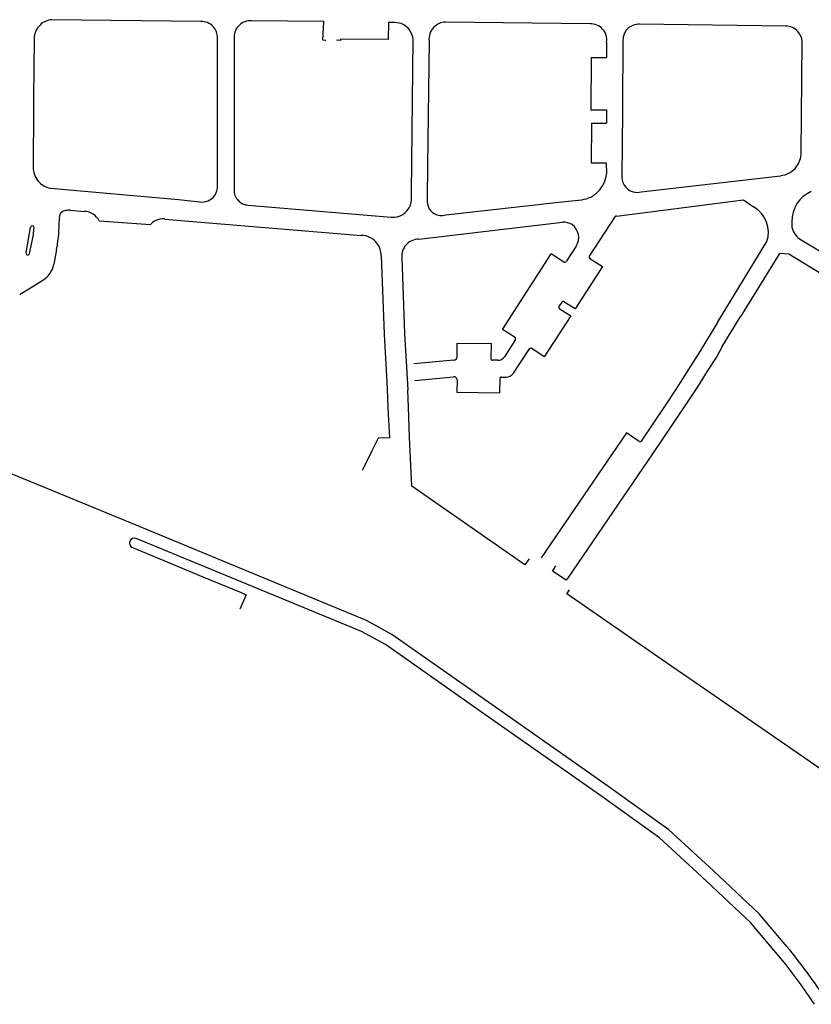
# Model space of a CAD drawing. Extents: x 148869 to 161638, y 453607 to 469810.
# Tile 920 of 1056: x 159125.43 to 159127.79, y 459856.59 to 459859.52. Entities that reach past the tile are written whole.
import ezdxf

# ---------------------------------------------------------------- set-up
doc = ezdxf.new("R2010")
doc.units = 0
doc.layers.add('LKI_V01_KANTRIJWEG', color=252, linetype='CONTINUOUS')

msp = doc.modelspace()

# ---------------------------------------------------------------- linework, layer by layer
at = {"layer": 'LKI_V01_KANTRIJWEG'}
for p, q in [((159125.968, 459859.5163), (159125.524, 459859.5217)), ((159125.968, 459859.5163), (159125.524, 459859.5217)), ((159126.3359, 459859.5167), (159126.1187, 459859.5182)), ((159126.3359, 459859.5167), (159126.1187, 459859.5182)), ((159126.3326, 459859.4602), (159126.3359, 459859.5167)), ((159126.3326, 459859.4602), (159126.3359, 459859.5167)), ((159126.5481, 459859.5132), (159126.5284, 459859.5137)), ((159126.5481, 459859.5132), (159126.5284, 459859.5137)), ((159127.1298, 459859.5093), (159126.6979, 459859.5147)), ((159127.1298, 459859.5093), (159126.6979, 459859.5147)), ((159127.7132, 459859.5026), (159127.2771, 459859.508)), ((159127.7132, 459859.5026), (159127.2771, 459859.508)), ((159125.471, 459859.4657), (159125.4694, 459859.2866)), ((159125.471, 459859.4657), (159125.4694, 459859.2866)), ((159126.0183, 459859.0273), (159126.0184, 459859.4665)), ((159126.0183, 459859.0273), (159126.0184, 459859.4665)), ((159126.0676, 459859.4692), (159126.0675, 459859.0149)), ((159126.0676, 459859.4692), (159126.0675, 459859.0149)), ((159126.3398, 459859.4599), (159126.3326, 459859.4602)), ((159126.3398, 459859.4599), (159126.3326, 459859.4602)), ((159126.5973, 459859.0065), (159126.6016, 459859.4625)), ((159126.5973, 459859.0065), (159126.6016, 459859.4625)), ((159126.6494, 459859.4576), (159126.6467, 459859.2357)), ((159126.6494, 459859.4576), (159126.6467, 459859.2357)), ((159127.1789, 459859.4551), (159127.1791, 459859.416)), ((159127.1789, 459859.4551), (159127.1791, 459859.416)), ((159127.2277, 459859.4611), (159127.2262, 459859.2623)), ((159127.2277, 459859.4611), (159127.2262, 459859.2623)), ((159127.7593, 459859.1238), (159127.7623, 459859.4564)), ((159127.7593, 459859.1238), (159127.7623, 459859.4564)), ((159127.1791, 459859.416), (159127.1791, 459859.4092)), ((159127.1791, 459859.416), (159127.1791, 459859.4092)), ((159127.1329, 459859.4094), (159127.1324, 459859.2531)), ((159127.1329, 459859.4094), (159127.1324, 459859.2531)), ((159127.1329, 459859.4094), (159127.1791, 459859.4092)), ((159127.1329, 459859.4094), (159127.1791, 459859.4092)), ((159125.4694, 459859.2866), (159125.4693, 459859.2582)), ((159125.4694, 459859.2866), (159125.4693, 459859.2582)), ((159125.4693, 459859.2582), (159125.4682, 459859.0823)), ((159125.4693, 459859.2582), (159125.4682, 459859.0823)), ((159127.1324, 459859.2531), (159127.1782, 459859.2528)), ((159127.1324, 459859.2531), (159127.1782, 459859.2528)), ((159127.1782, 459859.2528), (159127.1783, 459859.2184)), ((159127.1782, 459859.2528), (159127.1783, 459859.2184)), ((159127.2261, 459859.248), (159127.2246, 459859.0528)), ((159127.2261, 459859.248), (159127.2246, 459859.0528)), ((159127.2262, 459859.2623), (159127.2261, 459859.248)), ((159127.2262, 459859.2623), (159127.2261, 459859.248)), ((159126.6467, 459859.2357), (159126.645, 459859.087)), ((159126.6467, 459859.2357), (159126.645, 459859.087)), ((159127.134, 459859.2127), (159127.1783, 459859.2129)), ((159127.134, 459859.2127), (159127.1783, 459859.2129)), ((159127.1783, 459859.2184), (159127.1783, 459859.2129)), ((159127.1783, 459859.2184), (159127.1783, 459859.2129)), ((159127.1368, 459859.0948), (159127.1781, 459859.095)), ((159127.1368, 459859.0948), (159127.1781, 459859.095)), ((159127.1781, 459859.095), (159127.1783, 459859.0616)), ((159127.1781, 459859.095), (159127.1783, 459859.0616)), ((159126.645, 459859.087), (159126.6438, 459858.9884)), ((159126.645, 459859.087), (159126.6438, 459858.9884)), ((159127.2826, 459859.0081), (159127.6975, 459859.0565)), ((159127.2826, 459859.0081), (159127.6975, 459859.0565)), ((159126.5971, 459858.9888), (159126.5973, 459859.0065)), ((159126.5971, 459858.9888), (159126.5973, 459859.0065)), ((159126.597, 459858.9871), (159126.5971, 459858.9888)), ((159126.597, 459858.9871), (159126.5971, 459858.9888)), ((159126.6438, 459858.9884), (159126.6439, 459858.9774)), ((159126.6438, 459858.9884), (159126.6439, 459858.9774)), ((159126.6992, 459858.9396), (159127.0453, 459858.9781)), ((159126.6992, 459858.9396), (159127.0453, 459858.9781)), ((159127.0453, 459858.9781), (159127.1055, 459858.9848)), ((159127.0453, 459858.9781), (159127.1055, 459858.9848)), ((159127.2081, 459858.9363), (159127.587, 459858.9843)), ((159127.2081, 459858.9363), (159127.587, 459858.9843)), ((159127.587, 459858.9843), (159127.6073, 459858.9708)), ((159127.587, 459858.9843), (159127.6073, 459858.9708)), ((159125.5783, 459858.9534), (159125.6215, 459858.95)), ((159125.5783, 459858.9534), (159125.6215, 459858.95)), ((159126.1099, 459858.9686), (159126.1325, 459858.9667)), ((159126.1099, 459858.9686), (159126.1325, 459858.9667)), ((159126.1325, 459858.9667), (159126.5361, 459858.9328)), ((159126.1325, 459858.9667), (159126.5361, 459858.9328)), ((159127.6073, 459858.9708), (159127.6193, 459858.9622)), ((159127.6073, 459858.9708), (159127.6193, 459858.9622)), ((159125.5451, 459858.8875), (159125.5465, 459858.9304)), ((159125.5451, 459858.8875), (159125.5465, 459858.9304)), ((159125.6653, 459858.9216), (159125.8185, 459858.9109)), ((159125.6653, 459858.9216), (159125.8185, 459858.9109)), ((159125.8607, 459858.9274), (159126.4473, 459858.8785)), ((159125.8607, 459858.9274), (159126.4473, 459858.8785)), ((159126.6184, 459858.8676), (159127.0476, 459858.9178)), ((159126.6184, 459858.8676), (159127.0476, 459858.9178)), ((159127.2037, 459858.9336), (159127.1273, 459858.8163)), ((159127.2037, 459858.9336), (159127.1273, 459858.8163)), ((159127.7314, 459858.9195), (159127.7313, 459858.9097)), ((159127.7314, 459858.9195), (159127.7313, 459858.9097)), ((159125.4473, 459858.8274), (159125.4601, 459858.902)), ((159125.4473, 459858.8274), (159125.4601, 459858.902)), ((159127.51, 459858.6189), (159127.6573, 459858.8599)), ((159127.51, 459858.6189), (159127.6573, 459858.8599)), ((159127.7549, 459858.8681), (159127.8732, 459858.796)), ((159127.7549, 459858.8681), (159127.8732, 459858.796)), ((159125.5383, 459858.836), (159125.53, 459858.7926)), ((159125.5383, 459858.836), (159125.53, 459858.7926)), ((159127.0878, 459858.8459), (159127.0585, 459858.8002)), ((159127.0878, 459858.8459), (159127.0585, 459858.8002)), ((159126.5066, 459858.8178), (159126.5152, 459858.5843)), ((159126.5066, 459858.8178), (159126.5152, 459858.5843)), ((159126.5683, 459858.812), (159126.5765, 459858.5864)), ((159126.5683, 459858.812), (159126.5765, 459858.5864)), ((159127.0517, 459858.799), (159127.0137, 459858.8231)), ((159127.0517, 459858.799), (159127.0137, 459858.8231)), ((159127.6946, 459858.8241), (159127.5778, 459858.6344)), ((159127.6946, 459858.8241), (159127.5778, 459858.6344)), ((159125.4343, 459858.7063), (159125.4969, 459858.7446)), ((159125.4343, 459858.7063), (159125.4969, 459858.7446)), ((159127.0453, 459858.6794), (159127.0367, 459858.6665)), ((159127.0453, 459858.6794), (159127.0367, 459858.6665)), ((159127.5239, 459858.5468), (159127.5778, 459858.6344)), ((159127.5239, 459858.5468), (159127.5778, 459858.6344)), ((159127.51, 459858.6189), (159127.4802, 459858.5701)), ((159127.51, 459858.6189), (159127.4802, 459858.5701)), ((159126.5152, 459858.5843), (159126.5242, 459858.4221)), ((159126.5152, 459858.5843), (159126.5242, 459858.4221)), ((159126.5765, 459858.5864), (159126.5857, 459858.4177)), ((159126.5765, 459858.5864), (159126.5857, 459858.4177)), ((159126.9072, 459858.5676), (159126.8745, 459858.5169)), ((159126.9072, 459858.5676), (159126.8745, 459858.5169)), ((159126.9013, 459858.4677), (159126.9487, 459858.5398)), ((159126.9013, 459858.4677), (159126.9487, 459858.5398)), ((159126.7235, 459858.5065), (159126.6038, 459858.4957)), ((159126.7235, 459858.5065), (159126.6038, 459858.4957)), ((159126.8541, 459858.5061), (159126.8386, 459858.5062)), ((159126.8541, 459858.5061), (159126.8386, 459858.5062)), ((159126.6067, 459858.446), (159126.7221, 459858.4568)), ((159126.6067, 459858.446), (159126.7221, 459858.4568)), ((159126.86, 459858.4515), (159126.8593, 459858.4091)), ((159126.86, 459858.4515), (159126.8593, 459858.4091)), ((159126.8646, 459858.4561), (159126.878, 459858.4558)), ((159126.8646, 459858.4561), (159126.878, 459858.4558)), ((159126.9479, 459857.914), (159126.9355, 459857.8962)), ((159126.9479, 459857.914), (159126.9355, 459857.8962))]:
    msp.add_line(p, q, dxfattribs=at)
for points in [[(159126.5284, 459859.5137), (159126.5275, 459859.4625), (159126.3848, 459859.4638), (159126.3848, 459859.4598), (159126.3728, 459859.4603)], [(159126.5284, 459859.5137), (159126.5275, 459859.4625), (159126.3848, 459859.4638), (159126.3848, 459859.4598), (159126.3728, 459859.4603)], [(159126.341, 459859.4601), (159126.3398, 459859.4599), (159126.3326, 459859.4602)], [(159126.341, 459859.4601), (159126.3398, 459859.4599), (159126.3326, 459859.4602)], [(159127.134, 459859.2127), (159127.1328, 459859.0953), (159127.1368, 459859.0948)], [(159127.134, 459859.2127), (159127.1328, 459859.0953), (159127.1368, 459859.0948)], [(159125.5196, 459859.0196), (159125.9015, 459858.9856), (159125.9657, 459858.9782)], [(159125.5196, 459859.0196), (159125.9015, 459858.9856), (159125.9657, 459858.9782)], [(159126.9061, 459858.5736), (159126.8682, 459858.5982), (159127.0137, 459858.8231)], [(159126.9061, 459858.5736), (159126.8682, 459858.5982), (159127.0137, 459858.8231)], [(159127.1289, 459858.81), (159127.1671, 459858.7855), (159127.0851, 459858.6593), (159127.0519, 459858.6808)], [(159127.1289, 459858.81), (159127.1671, 459858.7855), (159127.0851, 459858.6593), (159127.0519, 459858.6808)], [(159128.1073, 459858.5877), (159127.7223, 459858.823), (159127.6946, 459858.8241)], [(159128.1073, 459858.5877), (159127.7223, 459858.823), (159127.6946, 459858.8241)], [(159127.0377, 459858.6605), (159127.0718, 459858.6382), (159126.9929, 459858.5164), (159126.9555, 459858.5414)], [(159127.0377, 459858.6605), (159127.0718, 459858.6382), (159126.9929, 459858.5164), (159126.9555, 459858.5414)], [(159127.4802, 459858.5701), (159127.4592, 459858.5351), (159127.4246, 459858.4807), (159127.3869, 459858.4212), (159127.354, 459858.3714), (159127.2826, 459858.2654)], [(159127.4802, 459858.5701), (159127.4592, 459858.5351), (159127.4246, 459858.4807), (159127.3869, 459858.4212), (159127.354, 459858.3714), (159127.2826, 459858.2654)], [(159126.7333, 459858.5167), (159126.7335, 459858.5569), (159126.8343, 459858.5559), (159126.8338, 459858.5109)], [(159126.7333, 459858.5167), (159126.7335, 459858.5569), (159126.8343, 459858.5559), (159126.8338, 459858.5109)], [(159127.5239, 459858.5468), (159127.5076, 459858.5177), (159127.4789, 459858.4734), (159127.4498, 459858.4273), (159127.4224, 459858.3855), (159127.3779, 459858.3185), (159127.3164, 459858.2272), (159127.0639, 459857.8587)], [(159127.5239, 459858.5468), (159127.5076, 459858.5177), (159127.4789, 459858.4734), (159127.4498, 459858.4273), (159127.4224, 459858.3855), (159127.3779, 459858.3185), (159127.3164, 459858.2272), (159127.0639, 459857.8587)], [(159126.7328, 459858.4479), (159126.7325, 459858.4108), (159126.8593, 459858.4091)], [(159126.7328, 459858.4479), (159126.7325, 459858.4108), (159126.8593, 459858.4091)], [(159126.5242, 459858.4221), (159126.5266, 459858.3643), (159126.5313, 459858.2745), (159126.4978, 459858.2738), (159126.4801, 459858.2385), (159126.4573, 459858.1934), (159126.4495, 459858.1779)], [(159126.5242, 459858.4221), (159126.5266, 459858.3643), (159126.5313, 459858.2745), (159126.4978, 459858.2738), (159126.4801, 459858.2385), (159126.4573, 459858.1934), (159126.4495, 459858.1779)], [(159126.9355, 459857.8962), (159126.5981, 459858.1307), (159126.5915, 459858.2765), (159126.5877, 459858.3649), (159126.5857, 459858.4177)], [(159126.9355, 459857.8962), (159126.5981, 459858.1307), (159126.5915, 459858.2765), (159126.5877, 459858.3649), (159126.5857, 459858.4177)], [(159127.2761, 459858.2635), (159127.2387, 459858.29), (159126.9836, 459857.917)], [(159127.2761, 459858.2635), (159127.2387, 459858.29), (159126.9836, 459857.917)], [(159127.7169, 459856.7586), (159127.6345, 459856.8556), (159127.4983, 459856.9842), (159127.3646, 459857.1059), (159127.1785, 459857.2395), (159126.8278, 459857.486), (159126.5385, 459857.6886), (159126.4628, 459857.7302), (159126.1403, 459857.8636), (159125.7757, 459858.0143), (159125.2649, 459858.2239), (159125.2441, 459858.233)], [(159127.7169, 459856.7586), (159127.6345, 459856.8556), (159127.4983, 459856.9842), (159127.3646, 459857.1059), (159127.1785, 459857.2395), (159126.8278, 459857.486), (159126.5385, 459857.6886), (159126.4628, 459857.7302), (159126.1403, 459857.8636), (159125.7757, 459858.0143), (159125.2649, 459858.2239), (159125.2441, 459858.233)], [(159127.7051, 459856.7155), (159127.6085, 459856.8302), (159127.4624, 459856.9669), (159127.337, 459857.0819), (159127.158, 459857.21), (159126.8055, 459857.4573), (159126.519, 459857.6582), (159126.4475, 459857.6976), (159126.1229, 459857.8319), (159125.776, 459857.975)], [(159127.7051, 459856.7155), (159127.6085, 459856.8302), (159127.4624, 459856.9669), (159127.337, 459857.0819), (159127.158, 459857.21), (159126.8055, 459857.4573), (159126.519, 459857.6582), (159126.4475, 459857.6976), (159126.1229, 459857.8319), (159125.776, 459857.975)], [(159125.7642, 459857.9474), (159125.8586, 459857.9087), (159125.974, 459857.8608), (159126.0892, 459857.8133), (159126.1042, 459857.8071), (159126.0846, 459857.7639)], [(159125.7642, 459857.9474), (159125.8586, 459857.9087), (159125.974, 459857.8608), (159126.0892, 459857.8133), (159126.1042, 459857.8071), (159126.0846, 459857.7639)], [(159127.0639, 459857.8587), (159127.0583, 459857.8506), (159127.0179, 459857.8778), (159127.0278, 459857.8931)], [(159127.0639, 459857.8587), (159127.0583, 459857.8506), (159127.0179, 459857.8778), (159127.0278, 459857.8931)], [(159128.0307, 459857.1883), (159128.0084, 459857.156), (159127.4877, 459857.5142), (159127.3576, 459857.6041), (159127.0604, 459857.8098), (159127.0684, 459857.8219)], [(159128.0307, 459857.1883), (159128.0084, 459857.156), (159127.4877, 459857.5142), (159127.3576, 459857.6041), (159127.0604, 459857.8098), (159127.0684, 459857.8219)]]:
    msp.add_lwpolyline(points, dxfattribs=at)
for centre, radius, start, end in [((159125.5289, 459859.4638), 0.0579, 133.8414, 178.207), ((159125.5289, 459859.4638), 0.0579, 133.8414, 178.207), ((159125.5292, 459859.4635), 0.0584, 95.1268, 133.8469), ((159125.5292, 459859.4635), 0.0584, 95.1268, 133.8469), ((159125.9698, 459859.4676), 0.0488, 43.9484, 92.0472), ((159125.9698, 459859.4676), 0.0488, 43.9484, 92.0472), ((159125.9698, 459859.4678), 0.0486, 358.5055, 43.8465), ((159125.9698, 459859.4678), 0.0486, 358.5055, 43.8465), ((159126.1159, 459859.47), 0.0482, 130.6799, 181.0465), ((159126.1159, 459859.47), 0.0482, 130.6799, 181.0465), ((159126.1159, 459859.4699), 0.0484, 86.7321, 130.6289), ((159126.1159, 459859.4699), 0.0484, 86.7321, 130.6289), ((159126.5478, 459859.4593), 0.0539, 36.5472, 89.6846), ((159126.5478, 459859.4593), 0.0539, 36.5472, 89.6846), ((159126.7008, 459859.4629), 0.0518, 93.1725, 135.7205), ((159126.7008, 459859.4629), 0.0518, 93.1725, 135.7205), ((159127.1317, 459859.4617), 0.0477, 41.883, 92.3457), ((159127.1317, 459859.4617), 0.0477, 41.883, 92.3457), ((159127.2744, 459859.4612), 0.0468, 86.6204, 131.4465), ((159127.2744, 459859.4612), 0.0468, 86.6204, 131.4465), ((159127.7129, 459859.453), 0.0496, 42.1573, 89.6059), ((159127.7129, 459859.453), 0.0496, 42.1573, 89.6059), ((159126.5472, 459859.4591), 0.0545, 3.606, 36.3952), ((159126.5472, 459859.4591), 0.0545, 3.606, 36.3952), ((159126.7008, 459859.4631), 0.0517, 135.882, 186.0829), ((159126.7008, 459859.4631), 0.0517, 135.882, 186.0829), ((159127.1317, 459859.4617), 0.0477, 352.0116, 41.8244), ((159127.1317, 459859.4617), 0.0477, 352.0116, 41.8244), ((159127.2741, 459859.4616), 0.0464, 131.4308, 180.605), ((159127.2741, 459859.4616), 0.0464, 131.4308, 180.605), ((159127.7128, 459859.4531), 0.0496, 3.7702, 41.9639), ((159127.7128, 459859.4531), 0.0496, 3.7702, 41.9639), ((159127.6905, 459859.1249), 0.0688, 323.2106, 359.0287), ((159127.6905, 459859.1249), 0.0688, 323.2106, 359.0287), ((159125.531, 459859.0813), 0.0628, 179.062, 221.2122), ((159125.531, 459859.0813), 0.0628, 179.062, 221.2122), ((159127.0932, 459859.0693), 0.0854, 315.0818, 354.7913), ((159127.0932, 459859.0693), 0.0854, 315.0818, 354.7913), ((159127.6907, 459859.1247), 0.0685, 275.6503, 323.2763), ((159127.6907, 459859.1247), 0.0685, 275.6503, 323.2763), ((159125.531, 459859.0814), 0.0629, 221.2582, 259.5208), ((159125.531, 459859.0814), 0.0629, 221.2582, 259.5208), ((159127.2711, 459859.0532), 0.0464, 180.4955, 222.3701), ((159127.2711, 459859.0532), 0.0464, 180.4955, 222.3701), ((159125.972, 459859.0242), 0.0463, 323.7546, 3.8189), ((159125.972, 459859.0242), 0.0463, 323.7546, 3.8189), ((159126.1125, 459859.0136), 0.045, 178.3681, 222.9131), ((159126.1125, 459859.0136), 0.045, 178.3681, 222.9131), ((159127.0933, 459859.0692), 0.0853, 278.2827, 315.0947), ((159127.0933, 459859.0692), 0.0853, 278.2827, 315.0947), ((159127.2711, 459859.0531), 0.0464, 222.2329, 284.3251), ((159127.2711, 459859.0531), 0.0464, 222.2329, 284.3251), ((159127.8272, 459858.921), 0.0958, 113.0377, 180.9302), ((159127.8272, 459858.921), 0.0958, 113.0377, 180.9302), ((159125.972, 459859.0241), 0.0463, 262.1817, 323.8731), ((159125.972, 459859.0241), 0.0463, 262.1817, 323.8731), ((159126.1126, 459859.0136), 0.045, 222.714, 266.5499), ((159126.1126, 459859.0136), 0.045, 222.714, 266.5499), ((159126.5434, 459858.9875), 0.0537, 339.6419, 359.5663), ((159126.5434, 459858.9875), 0.0537, 339.6419, 359.5663), ((159126.686, 459858.9797), 0.0422, 183.1512, 239.1138), ((159126.686, 459858.9797), 0.0422, 183.1512, 239.1138), ((159125.567, 459858.9319), 0.021, 115.6377, 151.8107), ((159125.567, 459858.9319), 0.021, 115.6377, 151.8107), ((159125.5715, 459858.9132), 0.04, 98.1476, 109.9249), ((159125.5715, 459858.9132), 0.04, 98.1476, 109.9249), ((159125.5743, 459858.9005), 0.053, 85.713, 99.1779), ((159125.5743, 459858.9005), 0.053, 85.713, 99.1779), ((159125.62, 459858.8996), 0.0504, 25.913, 88.2538), ((159125.62, 459858.8996), 0.0504, 25.913, 88.2538), ((159126.5415, 459858.9881), 0.0556, 264.4119, 339.7348), ((159126.5415, 459858.9881), 0.0556, 264.4119, 339.7348), ((159126.686, 459858.9797), 0.0422, 239.0586, 288.1274), ((159126.686, 459858.9797), 0.0422, 239.0586, 288.1274), ((159127.5739, 459858.8871), 0.0878, 341.9622, 58.8328), ((159127.5739, 459858.8871), 0.0878, 341.9622, 58.8328), ((159125.5662, 459858.9329), 0.0199, 153.2589, 187.3635), ((159125.5662, 459858.9329), 0.0199, 153.2589, 187.3635), ((159125.8527, 459858.8819), 0.0449, 117.0161, 139.7781), ((159125.8527, 459858.8819), 0.0449, 117.0161, 139.7781), ((159125.8554, 459858.8792), 0.0485, 83.7847, 118.3913), ((159125.8554, 459858.8792), 0.0485, 83.7847, 118.3913), ((159127.0488, 459858.8608), 0.057, 61.4988, 91.2634), ((159127.0488, 459858.8608), 0.057, 61.4988, 91.2634), ((159127.2091, 459858.9298), 0.0066, 98.2192, 145.2381), ((159127.2091, 459858.9298), 0.0066, 98.2192, 145.2381), ((159125.4656, 459858.9018), 0.00543, 90.2048, 178.1844), ((159125.4656, 459858.9018), 0.00543, 90.2048, 178.1844), ((159125.4655, 459858.9017), 0.00553, 0.6389, 89.5703), ((159125.4655, 459858.9017), 0.00553, 0.6389, 89.5703), ((159125.179, 459858.92), 0.2926, 348.4384, 356.4299), ((159125.179, 459858.92), 0.2926, 348.4384, 356.4299), ((159125.0249, 459858.93), 0.5219, 352.3509, 355.3281), ((159125.0249, 459858.93), 0.5219, 352.3509, 355.3281), ((159127.0483, 459858.8723), 0.0475, 326.2419, 54.3166), ((159127.0483, 459858.8723), 0.0475, 326.2419, 54.3166), ((159127.7837, 459858.9119), 0.0524, 182.4026, 236.5783), ((159127.7837, 459858.9119), 0.0524, 182.4026, 236.5783), ((159124.5654, 459859.0456), 0.9189, 346.0703, 348.4325), ((159124.5654, 459859.0456), 0.9189, 346.0703, 348.4325), ((159125.1658, 459858.9086), 0.3795, 348.9789, 352.72), ((159125.1658, 459858.9086), 0.3795, 348.9789, 352.72), ((159126.4462, 459858.818), 0.0605, 38.4589, 88.9272), ((159126.4462, 459858.818), 0.0605, 38.4589, 88.9272), ((159126.4462, 459858.8182), 0.0605, 359.6127, 38.3062), ((159126.4462, 459858.8182), 0.0605, 359.6127, 38.3062), ((159126.6192, 459858.8164), 0.0511, 90.9496, 138.9777), ((159126.6192, 459858.8164), 0.0511, 90.9496, 138.9777), ((159125.4521, 459858.8253), 0.0052, 156.384, 250.1916), ((159125.4521, 459858.8253), 0.0052, 156.384, 250.1916), ((159126.6193, 459858.8165), 0.0512, 139.0482, 184.9715), ((159126.6193, 459858.8165), 0.0512, 139.0482, 184.9715), ((159125.452, 459858.8257), 0.0055, 252.964, 346.6853), ((159125.452, 459858.8257), 0.0055, 252.964, 346.6853), ((159127.0541, 459858.8051), 0.0066, 248.1021, 311.502), ((159127.0541, 459858.8051), 0.0066, 248.1021, 311.502), ((159127.1315, 459858.814), 0.00473, 151.4883, 236.9734), ((159127.1315, 459858.814), 0.00473, 151.4883, 236.9734), ((159125.4589, 459858.8062), 0.0724, 301.6196, 349.1651), ((159125.4589, 459858.8062), 0.0724, 301.6196, 349.1651), ((159125.4415, 459858.6928), 0.0153, 117.8588, 150.641), ((159125.4415, 459858.6928), 0.0153, 117.8588, 150.641), ((159127.0492, 459858.6769), 0.00473, 56.4991, 147.6193), ((159127.0492, 459858.6769), 0.00473, 56.4991, 147.6193), ((159127.0409, 459858.6641), 0.00484, 150.8776, 228.7895), ((159127.0409, 459858.6641), 0.00484, 150.8776, 228.7895), ((159126.9027, 459858.5699), 0.00502, 332.7327, 47.4902), ((159126.9027, 459858.5699), 0.00502, 332.7327, 47.4902), ((159126.953, 459858.5366), 0.00541, 62.5951, 143.1731), ((159126.953, 459858.5366), 0.00541, 62.5951, 143.1731), ((159126.723, 459858.5168), 0.0103, 272.6124, 359.3998), ((159126.723, 459858.5168), 0.0103, 272.6124, 359.3998), ((159126.8384, 459858.5107), 0.00454, 177.789, 273.4146), ((159126.8384, 459858.5107), 0.00454, 177.789, 273.4146), ((159126.8542, 459858.5306), 0.0245, 269.7382, 325.9039), ((159126.8542, 459858.5306), 0.0245, 269.7382, 325.9039), ((159126.7239, 459858.448), 0.00897, 359.2915, 101.5699), ((159126.7239, 459858.448), 0.00897, 359.2915, 101.5699), ((159126.8644, 459858.4517), 0.00441, 87.9356, 181.9389), ((159126.8644, 459858.4517), 0.00441, 87.9356, 181.9389), ((159126.8778, 459858.4852), 0.0293, 270.406, 323.3315), ((159126.8778, 459858.4852), 0.0293, 270.406, 323.3315), ((159127.2782, 459858.2683), 0.00526, 245.7166, 326.4744), ((159127.2782, 459858.2683), 0.00526, 245.7166, 326.4744), ((159125.7703, 459857.9611), 0.015, 67.7999, 245.8179), ((159125.7703, 459857.9611), 0.015, 67.7999, 245.8179), ((159126.0931, 459855.4366), 2.0938, 33.6971, 39.1498), ((159126.0931, 459855.4366), 2.0938, 33.6971, 39.1498), ((159126.2305, 459855.5469), 1.8815, 33.5144, 38.3963), ((159126.2305, 459855.5469), 1.8815, 33.5144, 38.3963)]:
    msp.add_arc(centre, radius, start, end, dxfattribs=at)

doc.saveas('drawing.dxf')
